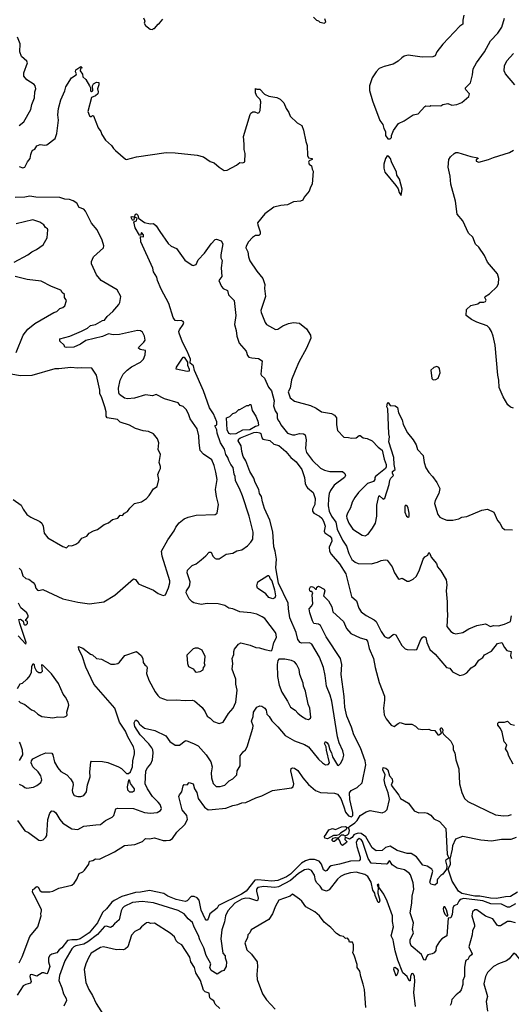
# Model space of a CAD drawing. Extents: x 1603745 to 1745082, y 385868 to 533966.
# Tile 278 of 646: x 1699692 to 1704633, y 395116 to 405020. Entities that reach past the tile are written whole.
import ezdxf

# ---------------------------------------------------------------- set-up
doc = ezdxf.new("R2010")
doc.units = 0

msp = doc.modelspace()

# ---------------------------------------------------------------- linework, layer by layer
at = {"layer": '0CON20XD'}
for points in [[(1704156, 405065), (1704146, 405015), (1704145.6, 404974.4), (1704115.8, 404954.2), (1703945, 404773.8), (1703884.5, 404695.5), (1703866.2, 404655), (1703845, 404647.5), (1703735.8, 404644.2), (1703595.9, 404664.1), (1703557.3, 404652.7), (1703533.3, 404635), (1703496.8, 404603.2), (1703445, 404571.2), (1703355, 404550), (1703305, 404527.5), (1703273.3, 404495), (1703234.1, 404435.9), (1703206.7, 404355), (1703207, 404307), (1703236.7, 404205), (1703312.5, 404005), (1703340, 403965), (1703350, 403925), (1703370, 403895), (1703370, 403855), (1703391.7, 403821.7), (1703415, 403820)], [(1700935, 405036.7), (1700946.7, 405015), (1700950, 405005), (1700943.3, 404985), (1700955, 404960), (1701003, 404923), (1701025, 404920), (1701035, 404930), (1701045, 404930), (1701082.5, 404975), (1701096.4, 404983.6), (1701130, 405025)], [(1702646.1, 405046.1), (1702673.6, 405013.6), (1702695, 405007.5), (1702707.5, 404995), (1702756.9, 404983.1), (1702767.7, 404997.7), (1702758.3, 405028.3)], [(1703415, 403820), (1703430, 403835), (1703430, 403855), (1703450, 403905), (1703500, 403975), (1703555, 404002.5), (1703645, 404062.5), (1703695, 404073.3), (1703765, 404147.5), (1703775, 404152.5), (1703815, 404150), (1703825, 404157.5), (1703925, 404152.5), (1703945, 404167.5), (1703995, 404176.7), (1704035, 404161.2), (1704085, 404166.7), (1704135, 404187.5), (1704205, 404247.5), (1704212.5, 404275), (1704174.2, 404314.2), (1704171.2, 404325), (1704173.8, 404335), (1704223.8, 404385), (1704244, 404465), (1704250.8, 404525), (1704283.7, 404586.3), (1704363.6, 404696.4), (1704424.1, 404805.9), (1704496.2, 404883.8), (1704538.1, 404945), (1704564.4, 405035)], [(1699686.2, 403955), (1699735, 403991.2), (1699802.5, 404115), (1699814.2, 404165), (1699840.6, 404235), (1699844.2, 404295), (1699852.5, 404325), (1699848.6, 404355), (1699838.7, 404368.7), (1699765, 404415.6), (1699735, 404450), (1699733.3, 404485), (1699768.8, 404585), (1699762.5, 404602.5), (1699708.5, 404648.5), (1699693.6, 404695), (1699698, 404778), (1699668.8, 404845)], [(1704667.5, 404365), (1704573.3, 404475), (1704560, 404505), (1704565.8, 404555), (1704588.6, 404605), (1704655, 404680)], [(1699685, 403542.5), (1699725, 403531.2), (1699742.5, 403535), (1699770.3, 403589.7), (1699796, 403625), (1699802.9, 403665), (1699815, 403693.3), (1699825, 403706.2), (1699845, 403716.7), (1699865, 403750), (1699897.1, 403762.9), (1699945, 403756.9), (1699965, 403762.5), (1700046.7, 403823.3), (1700066.2, 403875), (1700081.2, 404008.8), (1700075.9, 404064.1), (1700082.3, 404127.7), (1700105, 404212.5), (1700146, 404305), (1700156.4, 404343.6), (1700212.5, 404435), (1700260, 404465), (1700262.5, 404475), (1700252.5, 404495), (1700257.5, 404515), (1700305, 404547.5), (1700320, 404535), (1700301.7, 404528.3), (1700300, 404505), (1700321.7, 404471.7), (1700327.5, 404445), (1700355, 404417.5), (1700393.3, 404355), (1700403, 404333), (1700405, 404302.5), (1700415, 404297.5), (1700427, 404303), (1700422.5, 404355), (1700432.5, 404375), (1700465, 404392.5), (1700486.4, 404386.4), (1700486.2, 404365), (1700472.5, 404325), (1700478.8, 404295), (1700476, 404275), (1700452.5, 404255), (1700412.3, 404237.7), (1700376.9, 404095), (1700395, 404053.8), (1700405, 404046.7), (1700415, 404047.5), (1700425, 404057.5), (1700435, 404052.5), (1700480.9, 403930.9), (1700506.6, 403896.6), (1700518, 403865), (1700555, 403808.8), (1700615.9, 403755.9), (1700633.3, 403725), (1700653.3, 403705), (1700755, 403616.2), (1700765, 403614.2), (1700865, 403640.4), (1701165, 403682.2), (1701255, 403680.8), (1701475, 403657.7), (1701540, 403640), (1701605, 403592.5), (1701645, 403580), (1701697.5, 403535), (1701745.9, 403504.1), (1701777.5, 403505), (1701872.3, 403557.7), (1701905, 403582.5), (1701935, 403580.6), (1701955, 403590), (1701959.1, 403675), (1701946.7, 403715), (1701946.8, 403766.8)], [(1701946.8, 403766.8), (1701942.7, 403845), (1702007.5, 404065), (1702015, 404078.8), (1702035, 404094), (1702055, 404093.8), (1702085, 404080), (1702097.5, 404085), (1702110, 404105), (1702116.2, 404195), (1702108.3, 404218.3), (1702075, 404250), (1702062.5, 404285), (1702061.7, 404328.3), (1702075, 404320), (1702105, 404320), (1702152, 404272), (1702195, 404248.8), (1702275, 404238), (1702308.8, 404218.8), (1702346.2, 404185), (1702370, 404125), (1702397, 404087), (1702410, 404050), (1702481.2, 403981.2), (1702525.9, 403955.9), (1702545, 403910), (1702566.2, 403795), (1702580, 403755), (1702583.6, 403653.6), (1702595, 403630), (1702630, 403625), (1702630, 403615), (1702600, 403600), (1702593.3, 403585), (1702600, 403565), (1702625, 403550), (1702630, 403515), (1702642.5, 403495), (1702632.5, 403365), (1702613.3, 403335), (1702603.8, 403306.2), (1702602.5, 403295), (1702550, 403235), (1702537.5, 403205), (1702514.2, 403195.8), (1702445, 403186), (1702383, 403157), (1702315, 403150), (1702245, 403132.5), (1702155, 403067.5), (1702083.5, 402975), (1702084.6, 402955), (1702110, 402885), (1702108.6, 402861.4), (1702095, 402848.8), (1702062.6, 402847.4), (1702031.8, 402828.2), (1701991.4, 402785), (1701966.8, 402743.2), (1701965.6, 402725), (1701985.3, 402685.3), (1701990.5, 402635), (1702005.7, 402595), (1702075, 402491.2), (1702134.6, 402415), (1702154.4, 402355.6), (1702150.6, 402315), (1702162.5, 402235), (1702115.8, 402095), (1702117.5, 402075), (1702132.6, 402042.6), (1702158, 401975), (1702171.2, 401955), (1702262.1, 401902.1), (1702285, 401905.8), (1702335, 401941.9), (1702395, 401963.3), (1702445, 401973.3), (1702505, 401967.1), (1702575, 401911.2), (1702616, 401845), (1702616.4, 401816.4), (1702575.8, 401715), (1702498, 401575), (1702461.2, 401488.8), (1702424.2, 401395.8), (1702409.2, 401315), (1702390.6, 401275), (1702391.9, 401265), (1702411.4, 401215), (1702455, 401181.9), (1702615, 401137.5), (1702672.7, 401112.7), (1702725, 401073.8), (1702825, 401058), (1702855, 401043.3), (1702876.2, 401015), (1702874.2, 400944.2), (1702886.4, 400886.4), (1702951.2, 400821.2), (1702995, 400818.8), (1703025, 400810), (1703075, 400813.3), (1703105, 400836.7), (1703115, 400836.7), (1703145, 400813.8), (1703185, 400807.5), (1703235, 400782.5), (1703295, 400720), (1703335, 400690), (1703355, 400600), (1703376.4, 400546.4), (1703376.4, 400523.6), (1703367.5, 400505), (1703266.7, 400425), (1703260, 400415), (1703260, 400395), (1703246.7, 400373.3), (1703188.8, 400355), (1703096.6, 400263.4), (1703060.8, 400215), (1703034.4, 400165.6), (1703015, 400110), (1702985, 400057.5), (1702977.8, 400025), (1702980, 400005), (1703001.1, 399955), (1703040.6, 399895), (1703135, 399835.8), (1703165, 399829.2), (1703195, 399844.2), (1703238.5, 399905), (1703267.1, 399955), (1703282.5, 400025), (1703282.2, 400137.8), (1703301.2, 400228.8), (1703305, 400232.5), (1703345, 400196.2), (1703361.7, 400208.3), (1703405.6, 400344.4), (1703412.5, 400387.5), (1703421.7, 400408.3), (1703450, 400435), (1703438.3, 400458.3), (1703437.5, 400475), (1703466.7, 400495), (1703456, 400545), (1703452, 400615), (1703401.2, 400775), (1703410, 400825), (1703402, 400855), (1703392.5, 401105), (1703382.5, 401125), (1703388.3, 401161.7), (1703395, 401170), (1703415, 401140), (1703465, 401136.7), (1703488.3, 401118.3), (1703500, 401065), (1703536.2, 400995), (1703545, 400947.5), (1703590, 400865), (1703646.2, 400795), (1703665, 400760), (1703676.7, 400745), (1703690, 400695), (1703746, 400635), (1703756, 400565), (1703773.2, 400513.2), (1703804.4, 400464.4), (1703841.2, 400425), (1703884.4, 400364.4), (1703913.8, 400305), (1703904, 400255), (1703866, 400185), (1703860, 400155), (1703895, 400043.3), (1703915.8, 400015.8), (1703941.7, 400001.7), (1703985, 399987.1), (1704045, 399984.3), (1704105, 400000), (1704135, 400016.2), (1704185, 400023.8), (1704335, 400087.5), (1704395, 400096.7), (1704457.5, 400065), (1704493.9, 399983.9), (1704517.5, 399955), (1704540.7, 399910.7), (1704565, 399892.5), (1704645, 399887.5)], [(1704655, 401113.3), (1704625, 401122.5), (1704597, 401147), (1704550, 401225), (1704511.7, 401321.7), (1704508.8, 401395), (1704496.7, 401445), (1704469.2, 401745), (1704452, 401835), (1704434, 401885), (1704415, 401916.7), (1704388.8, 401938.8), (1704285, 401976.7), (1704232.5, 402005), (1704180, 402045), (1704182.5, 402105), (1704226.4, 402143.6), (1704295, 402163.3), (1704315, 402180), (1704355, 402180), (1704375, 402186.7), (1704379.5, 402199.5), (1704366.2, 402225), (1704368.8, 402235), (1704415, 402263.3), (1704490, 402335), (1704503.3, 402365), (1704506.7, 402415), (1704493.3, 402465), (1704395, 402580), (1704365, 402647.5), (1704305, 402730), (1704273, 402763), (1704245, 402833.3), (1704201.9, 402871.9), (1704144, 402995), (1704088.8, 403065), (1704072.5, 403195), (1704024, 403365), (1704018.8, 403445), (1703997.1, 403535), (1704004, 403615), (1704020.3, 403639.7), (1704057.5, 403675), (1704075, 403683.3), (1704095, 403683.8), (1704225, 403642), (1704295, 403630), (1704300, 403625), (1704280.7, 403609.3), (1704278.3, 403598.3), (1704305, 403586.7), (1704405, 403612.9), (1704453.9, 403633.9), (1704613.3, 403685), (1704655.9, 403705.9)], [(1703525, 403250), (1703537.5, 403315), (1703507.5, 403415), (1703482.5, 403455), (1703477.5, 403485), (1703428.3, 403588.3), (1703420, 403625), (1703398.3, 403648.3), (1703385, 403650), (1703370, 403625), (1703352.5, 403565), (1703352.5, 403525), (1703363.3, 403485), (1703473, 403353), (1703497, 403317), (1703505, 403280), (1703525, 403250)], [(1699685, 399502.5), (1699705, 399482.5), (1699725, 399427.5), (1699755, 399397.5), (1699785, 399392.5), (1699827.7, 399357.7), (1699845, 399337.5), (1699855, 399302.5), (1699871.7, 399281.7), (1699885, 399277.5), (1699925, 399290), (1700125, 399195.6), (1700275, 399162), (1700393.9, 399143.9), (1700536.1, 399163.9), (1700647.3, 399232.7), (1700835, 399396.7), (1700855, 399390), (1700885, 399346.7), (1700917.5, 399332.5), (1701035, 399282.5), (1701085, 399246.7), (1701135, 399227.5), (1701157.5, 399235), (1701186.2, 399305), (1701201.2, 399355), (1701201.2, 399375), (1701122.1, 399625), (1701118.2, 399675), (1701181.9, 399788.1), (1701242.7, 399877.3), (1701260, 399915), (1701295, 399958.8), (1701345, 400000), (1701385, 400016.9), (1701465, 400034.5), (1701655, 400042), (1701677.5, 400055), (1701691.2, 400145), (1701669.2, 400225), (1701661.2, 400295), (1701677.5, 400395), (1701662.5, 400467.5), (1701646.4, 400536.4), (1701621.7, 400591.7), (1701539.8, 400649.8), (1701506.9, 400685), (1701494, 400765), (1701492.9, 400835), (1701474.3, 400904.3), (1701404.2, 401005), (1701389.2, 401055), (1701365, 401098.8), (1701335, 401128.8), (1701305, 401140), (1701285, 401166), (1701146.7, 401205), (1701065, 401248.1), (1701025, 401235.5), (1700955, 401247.5), (1700845, 401211.4), (1700775.5, 401205.5), (1700745, 401211.4), (1700695, 401249.2), (1700686.7, 401265), (1700683.2, 401315), (1700701.5, 401395), (1700730.5, 401455), (1700771.2, 401495), (1700815, 401528.6), (1700905, 401573.8), (1700936, 401605), (1700952.7, 401647.3), (1700955, 401692.5), (1700903, 401703), (1700886.7, 401715), (1700888.8, 401725), (1700940, 401775), (1700952, 401795), (1700947.5, 401835), (1700925.7, 401875.7), (1700905, 401890), (1700875, 401894), (1700695, 401853.3), (1700630.7, 401850.7), (1700585, 401859.2), (1700525, 401833.5), (1700355, 401793.3), (1700304, 401755), (1700235, 401724.6), (1700165, 401721.2), (1700145, 401727.5), (1700137.5, 401745), (1700095, 401787.5), (1700095, 401810), (1700195, 401837.1), (1700313.6, 401886.4), (1700371.7, 401918.3), (1700405, 401942.5), (1700455, 401953.6), (1700525, 401993.1), (1700545, 401998), (1700570, 402035), (1700628, 402085), (1700688.1, 402155), (1700697.8, 402175), (1700708.6, 402235), (1700671.1, 402301.1), (1700510, 402395), (1700464.2, 402454.2), (1700414.4, 402565), (1700412, 402588), (1700432.5, 402635), (1700532.5, 402725), (1700536.1, 402746.1), (1700521.7, 402801.7), (1700470, 402905), (1700413.9, 402973.9), (1700354.2, 403095), (1700335, 403112.5), (1700290.7, 403130.7), (1700265.5, 403175.5), (1700229.3, 403199.3), (1700192, 403212), (1700145, 403215.5), (1700095, 403230), (1699855, 403234.5), (1699795, 403244.4), (1699745, 403233.6), (1699645, 403231.9)], [(1699635, 402580), (1699775, 402653.8), (1699815, 402686.2), (1699860.7, 402709.3), (1699926.7, 402755), (1699966.7, 402825), (1699973.3, 402905), (1699972.5, 402915), (1699950.7, 402930.7), (1699935, 402957.5), (1699895, 402983.3), (1699825, 403006), (1699655, 402967.1)], [(1700695.5, 397955), (1700647.8, 398095), (1700437, 398337), (1700356.2, 398506.2), (1700320.9, 398620.9), (1700286.2, 398685), (1700282.5, 398715), (1700325, 398698), (1700405, 398638.8), (1700425, 398631.2), (1700465, 398593.3), (1700515, 398586.2), (1700607, 398537), (1700645, 398536.2), (1700676.8, 398543.2), (1700695, 398556), (1700748.8, 398625), (1700865, 398663.8), (1700913.3, 398625), (1700928, 398595), (1700934.4, 398554.4), (1700949.7, 398529.7), (1700966.6, 398516.6), (1700974.2, 398504.2), (1700967.5, 398445), (1700990, 398375), (1701055, 398260), (1701080.6, 398220.6), (1701101.2, 398201.2), (1701174.2, 398174.2), (1701265, 398180), (1701355, 398173.1), (1701425, 398175.6), (1701449.8, 398169.8), (1701525, 398101.2), (1701555, 398058.8), (1701576.2, 398015), (1701606.7, 397995), (1701641.2, 397961.2), (1701695, 397940), (1701736.7, 397955), (1701790.2, 398039.8), (1701836.2, 398093.8), (1701863.7, 398156.3), (1701876.4, 398275), (1701864.5, 398335.5), (1701863.5, 398385), (1701825.6, 398485.6), (1701834.4, 398545), (1701825.7, 398595), (1701842.5, 398635), (1701842.5, 398665), (1701851.3, 398688.7), (1701890.3, 398739.7), (1701915, 398753.3), (1702008.9, 398728.9), (1702064.3, 398704.3), (1702102.7, 398702.7), (1702155, 398683.3), (1702218.3, 398671.7), (1702227.7, 398682.3), (1702247.5, 398755), (1702271.4, 398805), (1702270.8, 398835), (1702262, 398855), (1702155.9, 398995.9), (1702130, 399015), (1702075, 399040), (1702015, 399054), (1701903.6, 399063.6), (1701835, 399092.5), (1701795, 399100), (1701755, 399128.9), (1701685.4, 399145.4), (1701575, 399146.4), (1701515, 399137.5), (1701443.2, 399153.2), (1701424.5, 399164.5), (1701396.2, 399195), (1701363.8, 399253.8), (1701367.1, 399275), (1701393.8, 399313.8), (1701402.5, 399335), (1701404.3, 399365), (1701374.3, 399455), (1701377.3, 399482.7), (1701425, 399531.2), (1701464.2, 399545.8), (1701514.3, 399585.7), (1701563.2, 399626.8), (1701595, 399663.3), (1701615, 399663.3), (1701633, 399623), (1701655, 399601.2), (1701666.1, 399596.1), (1701695, 399598), (1701767.4, 399642.6), (1701835, 399655.5), (1701875, 399677.5), (1701925, 399687.1), (1701982.1, 399727.9), (1702015, 399763.8), (1702034, 399795), (1702037.2, 399865), (1701997.9, 400025), (1701930.1, 400230.1), (1701901.2, 400305), (1701862.1, 400382.1), (1701857.6, 400425), (1701848.3, 400448.3), (1701836.9, 400516.9), (1701815, 400544.4), (1701792.7, 400585), (1701784, 400615), (1701763.2, 400645), (1701749.3, 400699.3), (1701710, 400765), (1701675, 400860), (1701672.5, 400895), (1701653.3, 400935), (1701673.8, 400946.2), (1701674, 400975), (1701639.5, 401055), (1701600.5, 401115), (1701539.1, 401285), (1701450.1, 401490.1), (1701437.3, 401537.3), (1701405.3, 401565.3), (1701407.5, 401605), (1701376.6, 401685), (1701327.4, 401777.4), (1701293.9, 401865), (1701291.1, 401885), (1701299.2, 401900.8), (1701334.4, 401955), (1701340, 401975), (1701334.2, 401984.2), (1701313.1, 401993.1), (1701275, 401989.7), (1701255, 401994.7), (1701235, 402022.9), (1701191.2, 402165), (1701115, 402308.9), (1701078, 402395), (1701070.5, 402430.5), (1701037.1, 402485), (1701030.7, 402520.7), (1700910, 402785), (1700905, 402840), (1700935.5, 402834.5), (1700935.5, 402855), (1700915, 402880), (1700905, 402850), (1700895, 402851.2), (1700853.1, 402925), (1700837.5, 402985), (1700865, 402998), (1700873.3, 403025), (1700846.2, 403033.8), (1700835, 403000), (1700825, 403004), (1700814.1, 403025), (1700813.8, 403036.2), (1700820.6, 403039.4), (1700845, 403037.5), (1700854.3, 403065), (1700866.2, 403066.2), (1700879.4, 403055), (1700886.2, 403025), (1700945, 402981.4), (1701003.6, 402966.4), (1701035, 402969.4), (1701065, 402947.5), (1701098.7, 402888.7), (1701185, 402768.1), (1701215, 402743.1), (1701266.6, 402716.6), (1701350.3, 402600.3), (1701425, 402550), (1701435, 402547.5), (1701465, 402557.5), (1701485.8, 402605), (1701549.9, 402670.1), (1701615, 402764.6), (1701655, 402809.2), (1701670.6, 402810.6), (1701718, 402795), (1701734.1, 402764.1), (1701712, 402655), (1701713.9, 402623.9), (1701727.1, 402597.1), (1701716.7, 402525), (1701724.5, 402435.5), (1701694.4, 402395), (1701720, 402335), (1701736.9, 402316.9), (1701780, 402295), (1701791.1, 402251.1), (1701845.8, 402195.8), (1701862.5, 402045), (1701851.1, 401955), (1701866.9, 401895), (1701872.9, 401835), (1701896, 401765), (1701968.1, 401685), (1701982.4, 401642.4), (1701995, 401626), (1702025, 401617.1), (1702091.2, 401611.2), (1702127.1, 401587.1), (1702114.4, 401455), (1702121.5, 401441.5), (1702152.9, 401415), (1702192, 401325), (1702223.6, 401285), (1702248, 401185), (1702243.1, 401135), (1702260, 401085), (1702278.8, 401055), (1702278.8, 401015), (1702286, 400995), (1702307, 400967), (1702315, 400943.3), (1702385, 400860), (1702435, 400843.3), (1702456.7, 400845), (1702502.5, 400857.5), (1702545, 400854.4), (1702562.5, 400845), (1702572.5, 400795), (1702563.1, 400705), (1702573.6, 400665), (1702635, 400584.3), (1702715, 400510), (1702755, 400488.6), (1702810, 400475), (1702935, 400475.8), (1702961.2, 400455), (1702966, 400435), (1702956.9, 400415), (1702853.3, 400336.7), (1702815.5, 400284.5), (1702803.6, 400255), (1702794.6, 400204.6), (1702791.2, 400131.2), (1702802.2, 400075), (1702826.4, 400025), (1702868.9, 399965), (1702881.2, 399895), (1702936.5, 399785), (1702977.7, 399725), (1703000.4, 399650.4), (1703030.8, 399590.8), (1703065, 399563.3), (1703095, 399550.9), (1703225, 399548.1), (1703288.3, 399561.7), (1703325, 399580), (1703365, 399586.7), (1703385, 399583.3), (1703435, 399516), (1703458.9, 399455), (1703495, 399400), (1703505, 399393.3), (1703535, 399403.3), (1703585, 399373.3), (1703605, 399373.3), (1703645, 399392), (1703675, 399420), (1703706.5, 399475), (1703748, 399595), (1703764.3, 399615.7), (1703792.5, 399635), (1703805, 399660), (1703815, 399650), (1703826.7, 399615), (1703880, 399550), (1703890.8, 399515), (1703925.6, 399475.6), (1703978.1, 399385), (1703983.6, 399335), (1703976.7, 399275), (1703988.1, 399165), (1703987.6, 399082.4), (1703992.1, 399035), (1703985, 398917.5), (1704025, 398866.7), (1704050.5, 398850.5), (1704075, 398843.8), (1704145, 398856), (1704205, 398894), (1704285, 398927.5), (1704375, 398942), (1704425, 398917.5), (1704455, 398925.6), (1704505, 398924.4), (1704565, 398938.6), (1704625.8, 398965), (1704635.8, 399025)], [(1699655, 401673.8), (1699725.6, 401845), (1699773.1, 401906.9), (1699845, 401963.1), (1700034.4, 402075.6), (1700065.6, 402084.4), (1700095, 402113.3), (1700125, 402123.3), (1700145, 402142.5), (1700162.5, 402195), (1700143.3, 402225), (1700142.5, 402255), (1700117.5, 402275), (1700105, 402297.5), (1700012.5, 402337.5), (1699908.3, 402388.3), (1699765.8, 402405.8), (1699645, 402438)], [(1701375, 401480.8), (1701263.3, 401505), (1701266.2, 401525), (1701335, 401625.8), (1701345, 401624), (1701377.9, 401575), (1701377.9, 401545), (1701395.7, 401504.3), (1701395, 401483.8), (1701375, 401480.8)], [(1699625, 400192.5), (1699705.7, 400135.7), (1699727.7, 400097.7), (1699765, 400043.8), (1699805, 400015.8), (1699895, 399971.4), (1699914.2, 399955), (1699926.8, 399926.8), (1699938.8, 399855), (1699975, 399807.5), (1700125, 399720), (1700161.7, 399708.3), (1700185, 399730), (1700215, 399727.5), (1700257.5, 399745), (1700287.5, 399765), (1700316.7, 399803.3), (1700365, 399823.3), (1700390, 399855), (1700435, 399880), (1700475, 399893.3), (1700539.3, 399940.7), (1700585, 399957.5), (1700625, 399992.5), (1700677.5, 400005), (1700700, 400035), (1700726.1, 400033.9), (1700745, 400057.5), (1700775, 400072.5), (1700797.5, 400105), (1700846.4, 400153.6), (1700915, 400170), (1700965, 400203.3), (1700993.3, 400235), (1701035, 400302.5), (1701072.5, 400325), (1701090, 400395), (1701080, 400445), (1701095, 400480), (1701107, 400507), (1701107.5, 400525), (1701093.3, 400565), (1701106.2, 400645), (1701083.8, 400695), (1701088.8, 400765), (1701076.7, 400805), (1701035, 400852.5), (1700987.7, 400877.7), (1700934.1, 400884.1), (1700855, 400906.2), (1700795, 400942), (1700703, 400973), (1700675, 400997.1), (1700571.2, 401015), (1700562.4, 401032.4), (1700561.1, 401075), (1700548.5, 401125), (1700514.3, 401225), (1700498, 401255), (1700498.6, 401295), (1700464, 401445), (1700416.7, 401515), (1700311.5, 401518.5), (1700275, 401513.1), (1700205, 401522), (1700085, 401506.7), (1700045, 401509.5), (1699815, 401439.5), (1699697, 401437), (1699605, 401452.9)], [(1703848.3, 401398.3), (1703875, 401400), (1703897.5, 401415), (1703917, 401467), (1703910.7, 401510.7), (1703903, 401523), (1703885, 401530), (1703855, 401522.5), (1703822.5, 401495), (1703835, 401410), (1703848.3, 401398.3)], [(1701815, 400850), (1701795, 400857.3), (1701776.9, 400895), (1701770, 401015), (1701805, 401030), (1701835, 401060), (1701865, 401070), (1701895, 401100), (1701905, 401100), (1701975, 401140), (1701995, 401140), (1702005, 401150), (1702015, 401150), (1702027.9, 401087.9), (1702065, 401031.4), (1702085, 400982.9), (1702091.6, 400945), (1702087.4, 400935), (1702062.5, 400927.5), (1702005, 400893.5), (1701930.3, 400889.7), (1701865, 400854.7), (1701815, 400850)], [(1699668.6, 396965), (1699745, 396861.2), (1699778.8, 396845), (1699885, 396768), (1699905, 396764), (1699928.3, 396771.7), (1699955, 396796.2), (1699965.5, 396814.5), (1699975.7, 396975), (1699995, 397040), (1700015, 397063.3), (1700035, 397060), (1700055, 397041.2), (1700094.4, 396975), (1700125, 396937.1), (1700215, 396880.8), (1700275, 396875.5), (1700335, 396906.9), (1700457.3, 396922.7), (1700505, 396925.8), (1700555, 396964.3), (1700622.2, 396997.8), (1700638.6, 397015), (1700659.1, 397080.9), (1700675, 397090.6), (1700835, 397085.4), (1700945.8, 397045.8), (1701005, 397039.2), (1701075, 397046.2), (1701107.5, 397065), (1701113.3, 397075), (1701116.2, 397085), (1701102, 397125), (1701085, 397150), (1701027.7, 397207.7), (1700974.7, 397285), (1700953.4, 397335), (1700960.5, 397465), (1700975, 397495.5), (1701008.5, 397535), (1701025.5, 397575), (1701033.6, 397645), (1701029.2, 397675), (1701021.3, 397695), (1700989.6, 397735), (1700901.3, 397825), (1700849.7, 397910.3), (1700842.5, 397947.5), (1700854.3, 397975.7), (1700865, 397975.8), (1700879.4, 397965), (1700896, 397935), (1700945, 397894.2), (1701051.4, 397871.4), (1701161.2, 397815), (1701200.3, 397760.3), (1701253.3, 397723.3), (1701298.8, 397721.2), (1701353.3, 397765), (1701365, 397768), (1701445, 397737.5), (1701485, 397714.4), (1701567.5, 397625), (1701611.4, 397555), (1701627.5, 397505), (1701615.7, 397445), (1701619.2, 397395), (1701636.6, 397336.6), (1701665.8, 397305.8), (1701705, 397306), (1701755, 397320), (1701797, 397363), (1701834.3, 397385.7), (1701865.6, 397414.4), (1701874.1, 397425.9), (1701878, 397465), (1701906, 397515), (1701908, 397615), (1701938.8, 397655), (1701961.4, 397675), (1701979.4, 397705), (1702035.7, 397895), (1702037.6, 397917.6), (1702021.4, 397965), (1702037.9, 398012.1), (1702042.9, 398055), (1702075, 398103.8), (1702105, 398119.2), (1702125, 398115.8), (1702155, 398095.7), (1702170, 398075), (1702176, 398035), (1702199.8, 398009.8), (1702226.2, 397966.2), (1702286.9, 397906.9), (1702358.9, 397818.9), (1702455, 397766.7), (1702555, 397729.4), (1702595, 397706.9), (1702695, 397582), (1702735, 397544), (1702765, 397526), (1702792.7, 397527.3), (1702804.4, 397545.6), (1702775, 397673.3), (1702773.6, 397705), (1702755, 397740), (1702765, 397758.8), (1702780.8, 397745), (1702795.5, 397725), (1702809.6, 397675), (1702827.1, 397645), (1702835.3, 397605), (1702885, 397522), (1702895, 397518.8), (1702915, 397536.7), (1702938.7, 397581.3), (1702947.9, 397622.1), (1702940, 397665), (1702903.5, 397745), (1702887.5, 397805), (1702828.7, 398165), (1702813.1, 398225), (1702776.2, 398315), (1702762.5, 398425), (1702745.4, 398505), (1702705, 398608), (1702629.2, 398739.2), (1702605, 398752.2), (1702525, 398749.5), (1702509.2, 398755), (1702486.9, 398785), (1702472, 398855), (1702406.6, 399005), (1702392.1, 399095), (1702390.1, 399150.1), (1702293.5, 399353.5), (1702264.7, 399505.3), (1702271.8, 399595), (1702260, 399675), (1702245, 399717.5), (1702235, 399868.8), (1702206.5, 399985), (1702153.5, 400103.5), (1702131.5, 400171.5), (1702122.9, 400225), (1702102.6, 400255), (1702093.7, 400295), (1702057.1, 400365), (1702046.6, 400406.6), (1702005.4, 400475), (1701963, 400583), (1701939.1, 400625), (1701924.4, 400675), (1701916.7, 400735), (1701887.5, 400785), (1701892.9, 400805), (1701910, 400815), (1702045, 400867.3), (1702075, 400870), (1702103.8, 400865), (1702115, 400856.5), (1702124.4, 400815), (1702135, 400800.6), (1702205, 400786.1), (1702245, 400750.8), (1702295, 400735.7), (1702366.5, 400676.5), (1702416.5, 400616.5), (1702471.7, 400571.7), (1702526.2, 400495), (1702555.7, 400415.7), (1702562.2, 400355), (1702575, 400324.3), (1702585, 400309.5), (1702643, 400263), (1702662.2, 400205), (1702658.8, 400145), (1702634.4, 400095), (1702635.6, 400075), (1702649.2, 400055), (1702705, 400027.3), (1702727.3, 400005), (1702746.8, 399975), (1702762.1, 399925), (1702753.1, 399875), (1702757, 399857), (1702810.5, 399825), (1702824.5, 399805), (1702829.4, 399775), (1702802.8, 399715), (1702806.2, 399675), (1702823.5, 399645), (1702907.2, 399545), (1702968.9, 399445), (1703025, 399216.7), (1703075.4, 399175.4), (1703099.3, 399099.3), (1703124.6, 399064.6), (1703175, 399027.8), (1703254.6, 398984.6), (1703273.1, 398965), (1703324, 398866), (1703356.8, 398816.8), (1703385, 398801.2), (1703405, 398803.8), (1703445, 398836.7), (1703455, 398840), (1703472.3, 398832.3), (1703534, 398725), (1703565, 398693.3), (1703585, 398683.3), (1703655, 398681.2), (1703683.6, 398686.4), (1703723.8, 398785), (1703745, 398810), (1703755, 398816.2), (1703765, 398812.5), (1703772.5, 398805), (1703782.9, 398755), (1703815, 398686.2), (1703867.7, 398637.7), (1703982.5, 398505), (1704015, 398496.2), (1704041.2, 398461.2), (1704115, 398424), (1704155, 398432.9), (1704185, 398449.2), (1704230.3, 398499.7), (1704271.8, 398528.2), (1704305, 398576), (1704345, 398606), (1704365, 398630.8), (1704435, 398666.7), (1704495, 398745.8), (1704537.5, 398755), (1704564.2, 398704.2), (1704586.4, 398676.4), (1704632.5, 398665), (1704625.6, 398625), (1704634.4, 398594.4)], [(1703595, 400017.5), (1703605, 400022.5), (1703606.2, 400055), (1703596.7, 400105), (1703585, 400130), (1703573, 400137), (1703562.5, 400125), (1703562.5, 400065), (1703580, 400025), (1703595, 400017.5)], [(1702235, 399193.3), (1702195, 399208), (1702164.6, 399244.6), (1702083, 399303), (1702073.8, 399325), (1702086.1, 399363.9), (1702185, 399428.8), (1702195, 399430), (1702208.5, 399395), (1702225, 399375.4), (1702254, 399286), (1702263.1, 399225), (1702255, 399203.3), (1702235, 399193.3)], [(1699685.9, 395534.1), (1699716, 395595), (1699792.1, 395797.9), (1699872.5, 395895), (1699906.7, 396005), (1699903.3, 396025), (1699912.5, 396055), (1699910, 396065), (1699854.6, 396184.6), (1699818.9, 396245), (1699825, 396272.5), (1699845, 396280), (1699854.2, 396295.8), (1699865, 396301.2), (1699877.5, 396295), (1699898.3, 396258.3), (1699915, 396248.9), (1699995, 396247.1), (1700025.4, 396254.6), (1700085, 396282.9), (1700214.2, 396315.8), (1700238, 396335), (1700266, 396375), (1700288, 396432), (1700325, 396448), (1700342.5, 396465), (1700386.2, 396525), (1700393.3, 396555), (1700427.5, 396562.5), (1700455, 396578.8), (1700495, 396576.7), (1700645, 396649.4), (1700745, 396714.4), (1700850, 396725), (1700926.7, 396753.3), (1700955, 396784), (1700995, 396780), (1701045, 396790.5), (1701135, 396764.5), (1701165, 396763.5), (1701201.3, 396768.7), (1701227.5, 396785), (1701272.6, 396847.4), (1701351.4, 396925), (1701377.8, 396975), (1701370.5, 397015), (1701325, 397073.3), (1701292, 397205), (1701296.4, 397223.6), (1701320, 397255), (1701335.6, 397314.4), (1701344.3, 397325.7), (1701375, 397323.3), (1701396.4, 397346.4), (1701433.9, 397333.9), (1701448.1, 397285), (1701472.2, 397245), (1701485, 397186), (1701547.8, 397097.8), (1701585, 397072.5), (1701625.5, 397074.5), (1701765, 397090.4), (1701835, 397114.5), (1701885.4, 397124.6), (1701925, 397141.4), (1701965, 397146.9), (1702065, 397194.4), (1702125, 397212.9), (1702233, 397267), (1702425, 397292.5), (1702440, 397305), (1702446.9, 397335), (1702418, 397465), (1702420.8, 397489.2), (1702435, 397496.2), (1702455, 397490), (1702486.5, 397466.5), (1702536.9, 397395), (1702595, 397327.5), (1702666.3, 397266.3), (1702716.6, 397246.6), (1702855, 397240), (1702885, 397230), (1702918.6, 397185), (1702948.4, 397101.6), (1702965, 397048.8), (1702995, 397011.9), (1703025, 397000.4), (1703041.5, 397015), (1703041.6, 397045), (1703010.8, 397175), (1703005.3, 397244.7), (1703022.3, 397267.7), (1703085, 397298), (1703133.8, 397345), (1703171.9, 397525), (1703164.6, 397565), (1703116.2, 397695), (1703050.5, 397825), (1703027.5, 397905), (1702979.6, 398015), (1702961.1, 398105), (1702952.8, 398212.8), (1702922.5, 398435), (1702928.5, 398535), (1702914.4, 398595), (1702773.3, 398813.3), (1702714.2, 398925), (1702695, 398940.8), (1702647.7, 398947.7), (1702635, 398972.5), (1702607.5, 399055), (1702601.2, 399095), (1702625, 399120), (1702638.6, 399145), (1702632, 399235), (1702636.7, 399255), (1702627, 399267), (1702615, 399266.7), (1702606.7, 399275), (1702604.2, 399295), (1702615, 399316.7), (1702625, 399317.5), (1702645, 399312.5), (1702663.3, 399293.3), (1702675, 399292.5), (1702679.3, 399310.7), (1702695, 399323.3), (1702753, 399293), (1702758, 399275), (1702746.7, 399225), (1702795.5, 399175.5), (1702827.5, 399115), (1702840, 399065), (1702945, 398967.5), (1702975.7, 398895), (1703020.8, 398845), (1703115, 398801.2), (1703174.3, 398784.3), (1703188.7, 398768.7), (1703205.5, 398695), (1703248.9, 398595), (1703265.5, 398505), (1703305, 398354), (1703356.7, 398215), (1703359.3, 398175), (1703348, 398095), (1703356.6, 398026.6), (1703375, 397987.1), (1703425, 397922.5), (1703455, 397909.2), (1703495, 397942), (1703515, 397950), (1703565, 397933.8), (1703633, 397933), (1703670, 397915), (1703698.3, 397888.3), (1703745, 397880), (1703805, 397882.5), (1703825, 397872.5), (1703865, 397870), (1703895, 397827.5), (1703905, 397827.5), (1703930, 397845), (1703918.8, 397885), (1703925, 397897.5), (1703935, 397896.7), (1703943.3, 397875), (1703940, 397855), (1703952.5, 397835), (1704025, 397762.5), (1704050, 397715), (1704050, 397675), (1704065.8, 397645.8), (1704075.7, 397575.7), (1704105.6, 397485.6), (1704112.2, 397335), (1704134.5, 397245), (1704161.1, 397185), (1704195, 397156.7), (1704475, 397021.2), (1704555, 397011.4), (1704605, 397015.7), (1704635, 397025.8)], [(1699675, 398822.5), (1699755, 398740), (1699756.7, 398755), (1699692, 398945), (1699683.3, 398986.7), (1699695, 398990), (1699710, 398985), (1699728.3, 398968.3), (1699735, 398940), (1699745, 398932.5), (1699757, 398933), (1699770, 398945), (1699770, 398965), (1699750, 398975), (1699777, 399013), (1699776.7, 399025), (1699763.3, 399055), (1699703.9, 399103.9), (1699679.3, 399150.7)], [(1701465, 398457.5), (1701505, 398462.5), (1701535, 398480), (1701540, 398505), (1701557, 398523), (1701550, 398545), (1701556.2, 398615), (1701525, 398677.5), (1701487, 398697), (1701455, 398700), (1701435, 398690), (1701370.5, 398629.5), (1701377.5, 398545), (1701387.5, 398515), (1701435, 398490), (1701455, 398462.5), (1701465, 398457.5)], [(1700025, 397998.8), (1700075, 398007.5), (1700135, 398003.3), (1700160, 398015), (1700167.5, 398025), (1700166.7, 398055), (1700186.7, 398125), (1700178.8, 398155), (1700153.8, 398205), (1700128, 398235), (1700082.3, 398342.3), (1700011.7, 398441.7), (1699925, 398527.5), (1699910, 398530), (1699917, 398463), (1699905, 398450), (1699885, 398450), (1699862.5, 398465), (1699843, 398503), (1699840.7, 398530.7), (1699835, 398537.5), (1699825, 398536.7), (1699810, 398515), (1699806.7, 398455), (1699792.5, 398425), (1699763, 398387), (1699716.4, 398343.6), (1699692.5, 398335), (1699665, 398290)], [(1702595, 397982.5), (1702613.8, 397995), (1702617.1, 398005), (1702608.5, 398095), (1702591.9, 398135), (1702565, 398266.7), (1702545.2, 398315), (1702542.5, 398345), (1702506.8, 398435), (1702499.6, 398485), (1702475, 398537.1), (1702455, 398561.4), (1702425, 398574.4), (1702355, 398588.1), (1702295, 398586.7), (1702286.7, 398575), (1702280, 398535), (1702281.9, 398415), (1702300, 398325), (1702325.5, 398255.5), (1702384.2, 398165), (1702415, 398103.8), (1702461.2, 398075), (1702485.6, 398045.6), (1702525, 398014), (1702568.3, 397988.3), (1702595, 397982.5)], [(1699684, 398165), (1699695, 398152), (1699745, 398132.5), (1699809.7, 398079.7), (1699837, 398067), (1699875, 398033.8), (1699915, 398011.2), (1700025, 397998.8)], [(1699685, 397332), (1699725, 397313.8), (1699745, 397296.2), (1699765, 397291.2), (1699830.9, 397299.1), (1699865, 397315.7), (1699905, 397346.2), (1699915.5, 397375), (1699905.4, 397415), (1699876.7, 397455), (1699824.6, 397504.6), (1699808.1, 397545), (1699809.4, 397565), (1699825, 397584.2), (1699905, 397626.9), (1699955, 397646), (1700015, 397642.5), (1700026, 397625), (1700041.3, 397551.3), (1700075, 397496), (1700105, 397457.5), (1700165, 397422.9), (1700201.4, 397385), (1700225.6, 397345.6), (1700230.8, 397325), (1700218.3, 397271.7), (1700221.2, 397245), (1700237.7, 397217.7), (1700275.9, 397205.9), (1700305, 397206), (1700335, 397216.2), (1700363.8, 397255), (1700374.2, 397325), (1700400.6, 397405), (1700396.7, 397455), (1700408, 397552), (1700415, 397561.2), (1700525, 397557.8), (1700578.5, 397548.5), (1700686.4, 397506.4), (1700716.4, 397486.4), (1700765, 397437.5), (1700785, 397437.5), (1700805.7, 397454.3), (1700825.7, 397505), (1700829.5, 397565), (1700846.9, 397635), (1700846.9, 397665), (1700836.4, 397705), (1700777.7, 397805), (1700755, 397862.5), (1700695.5, 397955)], [(1704650.9, 397530.9), (1704609.5, 397610.5), (1704595.7, 397655), (1704575.8, 397685), (1704586.2, 397725), (1704560, 397755), (1704540.8, 397855), (1704525, 397888.8), (1704495.7, 397925), (1704497.5, 397942.5), (1704506.1, 397953.9), (1704565, 397953.8), (1704595, 397962.5), (1704624.5, 397934.5), (1704663.3, 397925)], [(1699685, 397752), (1699697.2, 397737.2), (1699716.9, 397675), (1699719.2, 397625), (1699685, 397568.8)], [(1703865, 396314), (1703825, 396325.7), (1703813.1, 396343.1), (1703843.3, 396455), (1703835.5, 396475), (1703787.5, 396505), (1703743.6, 396515), (1703679.9, 396599.9), (1703625, 396633.3), (1703585, 396634.2), (1703485, 396663.8), (1703415, 396705.6), (1703367.2, 396692.8), (1703335, 396662.5), (1703275, 396660.8), (1703235, 396689.2), (1703169.2, 396799.2), (1703148.9, 396818.9), (1703122.7, 396832.7), (1703095, 396836), (1703062.1, 396827.9), (1703049.2, 396820.8), (1703034, 396795), (1703005, 396777.5), (1702961.7, 396798.3), (1702960, 396775), (1702980, 396755), (1702977.5, 396745), (1702937, 396713), (1702923, 396723), (1702907, 396767), (1702895, 396780), (1702881.7, 396778.3), (1702855, 396753.3), (1702843.9, 396753.9), (1702833.9, 396763.9), (1702832.5, 396775), (1702843, 396787), (1702865, 396792.5), (1702895, 396790), (1702925, 396820), (1702945, 396820), (1702955, 396810), (1702985, 396820), (1703000, 396835), (1703007.5, 396865), (1702997.5, 396895), (1703005, 396906.2), (1703059.8, 396940.2), (1703083.8, 396966.2), (1703113.8, 397015), (1703175, 397053.3), (1703215, 397066.7), (1703335, 397042.9), (1703365.4, 397054.6), (1703384.4, 397075), (1703409.5, 397175), (1703394, 397244), (1703364.2, 397325), (1703355.8, 397375), (1703364.2, 397425), (1703341.4, 397475), (1703345, 397497.5), (1703371.7, 397491.7), (1703392.5, 397475), (1703408, 397415), (1703436, 397385), (1703437.7, 397352.3), (1703425, 397320), (1703500.9, 397220.9), (1703518.8, 397185), (1703599.4, 397139.4), (1703655, 397063.1), (1703705, 397043.3), (1703765, 397047.1), (1703789.1, 397039.1), (1703825, 397018.8), (1703855, 396983.3), (1703912.5, 396955), (1703974.2, 396885), (1703988.8, 396625), (1704003.5, 396586.5), (1703975, 396567.5), (1703971.9, 396558.1), (1703983.6, 396505), (1703981.3, 396475), (1703945, 396424.2), (1703925, 396411.4), (1703892, 396375), (1703886.2, 396365), (1703886.2, 396335), (1703865, 396314)], [(1700825, 397253.8), (1700844, 397266), (1700846, 397285), (1700806.4, 397336.4), (1700795, 397370), (1700785, 397370), (1700771.2, 397305), (1700776.7, 397275), (1700795, 397253.8), (1700825, 397253.8)], [(1702785, 396780), (1702758.3, 396788.3), (1702753.8, 396805), (1702772.9, 396827.1), (1702797.3, 396872.7), (1702835, 396884), (1702865.6, 396874.4), (1702927.5, 396902.5), (1702965.8, 396905.8), (1702983.3, 396895), (1702969.4, 396870.6), (1702915, 396836.7), (1702900, 396820), (1702875, 396812.5), (1702845, 396813.3), (1702785, 396780)], [(1703484, 396486), (1703435, 396518.9), (1703415, 396553.3), (1703405, 396558.5), (1703385, 396529.4), (1703375, 396525.5), (1703225, 396537.4), (1703195, 396581.4), (1703137.2, 396755), (1703124.5, 396774.5), (1703105, 396782.8), (1703082.5, 396767.5), (1703075.1, 396745), (1703081.1, 396705), (1703115.3, 396595), (1703115, 396572.2), (1703105, 396560.5), (1703015, 396556.5), (1702905.2, 396524.8), (1702820.7, 396509.3), (1702805, 396500.5), (1702778.7, 396461.3), (1702765, 396454.6), (1702745, 396468.9), (1702724.3, 396525), (1702702.2, 396555), (1702655, 396572.2), (1702605, 396572.2), (1702565, 396559.2), (1702523.9, 396535), (1702412.7, 396425), (1702375, 396396.9), (1702285, 396361), (1702225, 396355.9), (1702085, 396369.2), (1702053.9, 396366.1), (1701967.1, 396252.9), (1701922.2, 396225), (1701690.6, 396109.4), (1701675, 396083.6), (1701604.4, 396025.6), (1701587.1, 395975), (1701575, 395962), (1701565, 395963.8), (1701555, 395976.2), (1701514.7, 396064.7), (1701495.8, 396165), (1701475, 396188.8), (1701445, 396201.2), (1701415, 396200), (1701375, 396155.7), (1701355, 396150.9), (1701265, 396170.8), (1701181.9, 396205), (1701140.8, 396230.8), (1700995, 396261.8), (1700905, 396243.7), (1700855, 396240.2), (1700717.8, 396202.2), (1700640.5, 396159.5), (1700618, 396142), (1700565, 396077.1), (1700525, 396039.2), (1700475, 395934.7), (1700389.6, 395835), (1700301.1, 395775), (1700265, 395763.6), (1700215, 395765.8), (1700172.4, 395757.6), (1700115, 395685.5), (1700086.9, 395665), (1700065, 395633.3), (1700015, 395620), (1699993.6, 395606.4), (1699982.9, 395585), (1699980, 395545), (1699995.8, 395495), (1699973.8, 395435), (1699965, 395424), (1699935, 395433.8), (1699918.6, 395431.4), (1699865, 395400), (1699815, 395417.5), (1699795.8, 395414.2), (1699792.2, 395395), (1699805.6, 395345), (1699800, 395330), (1699753.4, 395316.6), (1699728.3, 395301.7), (1699665, 395209.2)], [(1704694.6, 396244.6), (1704625, 396199.1), (1704575, 396197.3), (1704485, 396179.9), (1704425, 396183.5), (1704315.2, 396205.2), (1704265, 396204), (1704135, 396230.1), (1704103.7, 396255), (1704037.5, 396355), (1703999.3, 396475), (1704020.4, 396525), (1704018.5, 396575), (1704040.6, 396675), (1704045.6, 396715), (1704075, 396781.2), (1704145, 396806.7), (1704325, 396770.6), (1704435, 396759.2), (1704535, 396778), (1704631.2, 396778.8), (1704683.9, 396796.1)], [(1703670.8, 395095), (1703653.3, 395235), (1703663.6, 395345), (1703659.1, 395399.1), (1703645, 395422.5), (1703635, 395426.2), (1703628.1, 395421.9), (1703618.5, 395395), (1703615, 395353.3), (1703605, 395352), (1703587.6, 395397.6), (1703543.3, 395433.3), (1703491.2, 395561.2), (1703463.9, 395653.9), (1703448.2, 395745), (1703445, 395766.2), (1703425.8, 395805), (1703448.8, 395895), (1703439.3, 395949.3), (1703438, 396005), (1703384, 396155), (1703351.4, 396225), (1703300, 396295), (1703302.5, 396315), (1703297.5, 396325), (1703283.3, 396315), (1703293.3, 396295), (1703290.8, 396235), (1703310.8, 396165), (1703305, 396138.8), (1703295, 396141.2), (1703265, 396210), (1703260.6, 396235), (1703242.3, 396265), (1703225.5, 396345), (1703190.8, 396400.8), (1703162.2, 396422.2), (1703075, 396445.4), (1703015, 396439.6), (1702955, 396423.5), (1702915, 396401.1), (1702885.7, 396375), (1702802, 396268), (1702775, 396254.5), (1702736.2, 396266.2), (1702710.6, 396305), (1702677.3, 396337.3), (1702665, 396361.2), (1702653.1, 396415), (1702625, 396462.2), (1702595, 396476), (1702555, 396468.8), (1702495, 396433.5), (1702415, 396362.3), (1702292.2, 396297.8), (1702255, 396290.6), (1702145, 396301.9), (1702085, 396289.6), (1702073.2, 396275), (1702071.3, 396255), (1702090, 396185), (1702084.7, 396165.3), (1702075, 396158.2), (1702005, 396180.2), (1701965, 396184.7), (1701925, 396173.9), (1701854.6, 396135), (1701782.3, 396057.7), (1701760.3, 396005), (1701750, 395945), (1701721.8, 395865), (1701713.8, 395775), (1701735, 395630.8), (1701756, 395605), (1701755.6, 395585), (1701770, 395545), (1701765.8, 395495), (1701745, 395455.8), (1701725, 395451.2), (1701675, 395420), (1701615, 395457.1), (1701602.7, 395485), (1701612, 395525), (1701565, 395605.8), (1701541.8, 395685), (1701503.5, 395765), (1701489.4, 395809.4), (1701443.8, 395893.8), (1701428.5, 395938.5), (1701385.7, 395975), (1701345, 396026.4), (1701285, 396059.6), (1701035, 396137.9), (1700921.3, 396151.3), (1700825, 396140.3), (1700740.3, 396099.7), (1700725, 396084.4), (1700710, 396055), (1700691.2, 395965), (1700644.2, 395925.8), (1700622, 395898), (1700605, 395890.4), (1700565, 395900.8), (1700545, 395898.8), (1700472.3, 395817.7), (1700375, 395745.2), (1700335, 395721.2), (1700257.1, 395705), (1700236.4, 395695), (1700215.3, 395674.7), (1700145, 395554.3), (1700092, 395405), (1700084.6, 395354.6), (1700115, 395283.3), (1700131.4, 395221.4), (1700158.8, 395175), (1700162, 395155), (1700135, 395098.8)], [(1704675, 396125.4), (1704615, 396094.6), (1704595, 396092.7), (1704533, 396123), (1704427.9, 396127.9), (1704345, 396157.3), (1704155, 396181.7), (1704118.7, 396171.3), (1704104.5, 396155), (1704089.8, 396120.2), (1704054.7, 396105.3), (1704046.6, 396083.4), (1704039.5, 396020.5), (1704025, 395985.8), (1703997.5, 395982.5), (1703985, 395803.8), (1703934.4, 395775.6), (1703911.2, 395748.8), (1703878.8, 395695), (1703873, 395657), (1703856.2, 395635), (1703837.3, 395622.7), (1703795, 395613.3), (1703780, 395595), (1703771.2, 395565), (1703765, 395560), (1703755, 395564), (1703728.8, 395618.8), (1703625, 395703.8), (1703614.7, 395734.7), (1703616.7, 395765), (1703650.9, 395835), (1703638.6, 395868.6), (1703648.3, 395935), (1703615.3, 396035), (1703634.6, 396134.6), (1703635, 396202.5), (1703653.5, 396275), (1703648, 396338), (1703618.7, 396418.7), (1703606.2, 396435), (1703559.1, 396469.1), (1703484, 396486)], [(1703172, 395085), (1703156.2, 395265), (1703145, 395320), (1703118.8, 395395), (1703109.5, 395449.5), (1703082, 395485), (1703083.3, 395515), (1703055, 395610), (1703040, 395635), (1703046.7, 395665), (1703046.7, 395715), (1703035, 395740), (1703005, 395742.5), (1703000, 395765), (1702985, 395780), (1702965, 395777.5), (1702945, 395797.5), (1702914.1, 395804.1), (1702875, 395830), (1702818.3, 395888.3), (1702753.1, 395943.1), (1702705, 396007.5), (1702658.8, 396045), (1702568.3, 396098.3), (1702525.8, 396155), (1702502.7, 396172.7), (1702435, 396222.5), (1702410, 396205), (1702295, 396162.5), (1702263.8, 396105), (1702232.9, 396027.1), (1702195, 395970), (1702017.5, 395865), (1702003.6, 395836.4), (1701983.3, 395815), (1701980, 395785), (1701953.8, 395735), (1701975, 395663.8), (1702021.5, 395621.5), (1702076.9, 395545), (1702082.7, 395495), (1702075.6, 395415), (1702080, 395365), (1702133.2, 395223.2), (1702171.7, 395161.7), (1702258.7, 395068.7)], [(1703985, 396003.8), (1703993.6, 396006.4), (1703994.2, 396015.8), (1703983.1, 396065), (1703965.5, 396095), (1703955, 396095.6), (1703948.1, 396075), (1703950, 396055), (1703965, 396023.8), (1703985, 396003.8)], [(1704675, 395936.4), (1704625, 395949.6), (1704595, 395949.7), (1704525, 395906.7), (1704504.5, 395904.5), (1704492.1, 395912.1), (1704446.3, 395976.3), (1704375, 396004.4), (1704285, 396065.8), (1704265, 396065.8), (1704242, 396048), (1704235.6, 396005), (1704262.2, 395915), (1704262.4, 395897.6), (1704244.3, 395855), (1704240, 395815), (1704204.4, 395695), (1704238.2, 395625), (1704234.3, 395615), (1704210, 395595), (1704195, 395566.7), (1704178.8, 395561.2), (1704171.2, 395548.8), (1704161.1, 395485), (1704161.8, 395431.8), (1704162.2, 395395), (1704144.5, 395355.5), (1704146.9, 395315), (1704129.1, 395260.9), (1704112.7, 395237.3), (1704077.3, 395212.7), (1704036.2, 395165), (1704028.8, 395125), (1704016.7, 395105)], [(1701703, 395073), (1701655, 395118.8), (1701641.9, 395151.9), (1701615, 395167.5), (1701602.4, 395182.4), (1701595, 395226.7), (1701555, 395242.5), (1701538.3, 395258.3), (1701508.1, 395355), (1701462.1, 395432.1), (1701447.6, 395487.6), (1701413.1, 395545), (1701401.2, 395591.2), (1701322.5, 395715), (1701285, 395733.8), (1701264.2, 395755), (1701246, 395795), (1701205, 395832), (1701045, 395930.8), (1701005, 395930.6), (1700985, 395937.5), (1700965.8, 395934.2), (1700915.5, 395894.5), (1700896.5, 395873.5), (1700850.6, 395849.4), (1700815, 395811.2), (1700778, 395695), (1700755, 395673.8), (1700735, 395664.2), (1700695, 395668.6), (1700665, 395664.3), (1700535, 395696), (1700505, 395689.2), (1700408.8, 395631.2), (1700382, 395585), (1700358, 395525), (1700341.2, 395465), (1700357.5, 395335), (1700385.8, 395265), (1700424.5, 395204.5), (1700460.8, 395125), (1700530.8, 395015)], [(1705279.4, 395115), (1705272.5, 395145), (1705198, 395285), (1705151.7, 395351.7), (1705106.7, 395395), (1705045, 395425.8), (1704985, 395438), (1704905, 395440), (1704862.1, 395462.1), (1704805, 395480), (1704768.7, 395508.7), (1704685, 395610), (1704665, 395626.7), (1704655, 395627.5), (1704612, 395575), (1704586, 395555), (1704505, 395524.3), (1704454, 395495), (1704394.2, 395435), (1704372.6, 395397.4), (1704357.4, 395322.6), (1704394.2, 395195), (1704380, 395145), (1704393.4, 395046.6)], [(1703475, 395400), (1703452.5, 395465), (1703454.1, 395485.9), (1703465, 395490), (1703485, 395473.8), (1703495.6, 395455), (1703490, 395425), (1703475, 395400)]]:
    msp.add_lwpolyline(points, dxfattribs=at)

doc.saveas('drawing.dxf')
